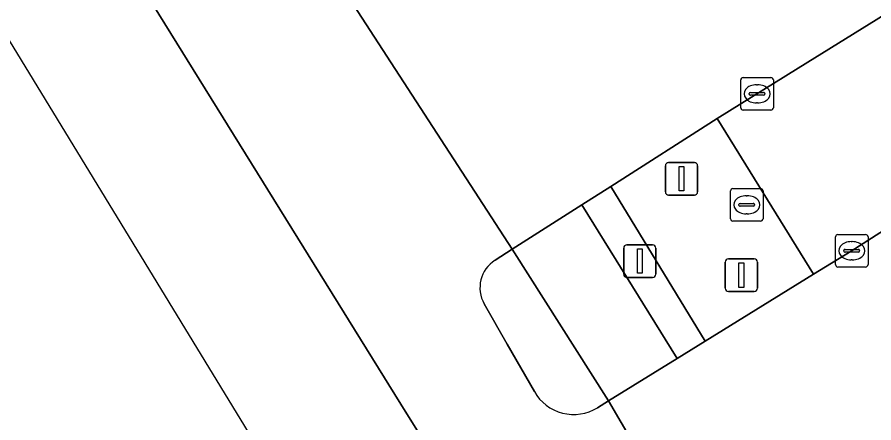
# Model space of a CAD drawing. Extents: x 157767 to 159172, y 387839 to 389425.
# Drawn here: x 158204.44 to 158230.77, y 388220.34 to 388232.81 of the extents above; entities that cross this region are included whole.
import ezdxf

# ---------------------------------------------------------------- set-up
doc = ezdxf.new("R2010")
doc.units = 0
for name, color, linetype in [('IMGEO_Berm_groen', 7, 'Continuous'), ('IMGEO_Fietspad_open', 7, 'Continuous'), ('IMGEO_Kolk', 7, 'Continuous'), ('IMGEO_Lichtmast', 7, 'Continuous'), ('IMGEO_Rijbaan_lokaal_gesloten', 7, 'Continuous'), ('IMGEO_Rijbaan_regionaal_gesloten', 7, 'Continuous'), ('IMGEO_Rioolput', 7, 'Continuous'), ('IMGEO_Verkeerseiland_open', 7, 'Continuous'), ('IMGEO_Verkeersregelinstallatiepaal', 7, 'Continuous'), ('IMGEO_Voetpad_open', 7, 'Continuous')]:
    doc.layers.add(name, color=color, linetype=linetype)

msp = doc.modelspace()

# ---------------------------------------------------------------- linework, layer by layer
at = {"layer": 'IMGEO_Berm_groen'}
msp.add_lwpolyline([(158254.243, 388240.849), (158256.361, 388242.184), (158253.486, 388246.832), (158252.21, 388246.033), (158241.948, 388239.696), (158233.827, 388234.591), (158228.439, 388231.238), (158225.956, 388229.686), (158228.915, 388224.902), (158230.073, 388225.616), (158238.633, 388231.098), (158245.553, 388235.376)], close=True, dxfattribs=at)
at = {"layer": 'IMGEO_Fietspad_open'}
msp.add_lwpolyline([(158222.611, 388221.012), (158224.726, 388222.317), (158221.791, 388227.034), (158219.655, 388225.675)], close=True, dxfattribs=at)
at = {"layer": 'IMGEO_Kolk'}
for p, q in [((158226.752, 388230.949), (158227.604, 388230.949)), ((158226.677, 388230.023), (158226.677, 388230.875)), ((158227.165, 388230.729), (158227.19, 388230.729)), ((158227.678, 388230.875), (158227.678, 388230.023)), ((158226.936, 388230.443), (158226.936, 388230.455)), ((158227.374, 388230.406), (158226.976, 388230.406)), ((158226.979, 388230.492), (158227.377, 388230.492)), ((158227.42, 388230.455), (158227.42, 388230.443)), ((158227.188, 388230.169), (158227.163, 388230.169)), ((158227.604, 388229.949), (158226.752, 388229.949)), ((158229.587, 388225.2), (158229.587, 388226.052)), ((158229.662, 388226.126), (158230.514, 388226.126)), ((158230.588, 388226.052), (158230.588, 388225.2)), ((158229.889, 388225.669), (158230.287, 388225.669)), ((158230.075, 388225.906), (158230.1, 388225.906)), ((158229.846, 388225.62), (158229.846, 388225.632)), ((158230.284, 388225.583), (158229.886, 388225.583)), ((158230.33, 388225.632), (158230.33, 388225.62)), ((158230.514, 388225.126), (158229.662, 388225.126)), ((158230.098, 388225.346), (158230.073, 388225.346))]:
    msp.add_line(p, q, dxfattribs=at)
for points in [[(158226.752, 388230.949), (158227.604, 388230.949)], [(158226.677, 388230.023), (158226.677, 388230.875)], [(158227.678, 388230.875), (158227.678, 388230.023)], [(158227.604, 388229.949), (158226.752, 388229.949)], [(158229.587, 388225.2), (158229.587, 388226.052)], [(158229.662, 388226.126), (158230.514, 388226.126)], [(158230.588, 388226.052), (158230.588, 388225.2)], [(158230.514, 388225.126), (158229.662, 388225.126)]]:
    msp.add_lwpolyline(points, dxfattribs=at)
for centre, radius, start, end in [((158226.754, 388230.873), 0.0765, 91.552, 178.448), ((158226.754, 388230.873), 0.0765, 91.552, 178.448), ((158227.602, 388230.873), 0.0765, 1.552, 88.448), ((158227.602, 388230.873), 0.0765, 1.552, 88.448), ((158226.976, 388230.452), 0.0403, 85.8775, 175.7526), ((158226.973, 388230.442), 0.0366, 178.938, 274.7102), ((158227.377, 388230.449), 0.043, 264.8664, 352.4533), ((158227.381, 388230.454), 0.0386, 1.7309, 96.639), ((158226.754, 388230.025), 0.0765, 181.552, 268.448), ((158226.754, 388230.025), 0.0765, 181.552, 268.448), ((158227.602, 388230.025), 0.0765, 271.552, 358.448), ((158227.602, 388230.025), 0.0765, 271.552, 358.448), ((158229.664, 388226.05), 0.0765, 91.552, 178.448), ((158229.664, 388226.05), 0.0765, 91.552, 178.448), ((158230.512, 388226.05), 0.0765, 1.552, 88.448), ((158230.512, 388226.05), 0.0765, 1.552, 88.448), ((158229.886, 388225.629), 0.0403, 85.8775, 175.7526), ((158230.291, 388225.631), 0.0386, 1.7309, 96.639), ((158229.883, 388225.619), 0.0366, 178.938, 274.7102), ((158230.287, 388225.626), 0.043, 264.8664, 352.4533), ((158229.664, 388225.202), 0.0765, 181.552, 268.448), ((158229.664, 388225.202), 0.0765, 181.552, 268.448), ((158230.512, 388225.202), 0.0765, 271.552, 358.448), ((158230.512, 388225.202), 0.0765, 271.552, 358.448)]:
    msp.add_arc(centre, radius, start, end, dxfattribs=at)
for centre, major_axis, ratio, start_param, end_param in [((158227.164, 388230.449), (-0.387, 0.002), 0.722429, 4.712389, 7.853982), ((158227.189, 388230.449), (-0.39, 0.002), 0.717154, 1.570796, 4.712389), ((158230.074, 388225.626), (-0.387, 0.002), 0.722429, 4.712389, 7.853982), ((158230.099, 388225.626), (-0.39, 0.002), 0.717154, 1.570796, 4.712389)]:
    msp.add_ellipse(centre, major_axis=major_axis, ratio=ratio, start_param=start_param, end_param=end_param, dxfattribs=at)
at = {"layer": 'IMGEO_Lichtmast'}
for p, q in [((158223.079, 388224.909), (158223.079, 388225.709)), ((158223.079, 388225.709), (158223.079, 388224.909)), ((158223.179, 388225.809), (158223.969, 388225.809)), ((158223.969, 388225.809), (158223.179, 388225.809)), ((158224.069, 388225.709), (158224.069, 388224.909)), ((158224.069, 388224.909), (158224.069, 388225.709)), ((158223.969, 388224.809), (158223.179, 388224.809)), ((158223.179, 388224.809), (158223.969, 388224.809))]:
    msp.add_line(p, q, dxfattribs=at)
msp.add_lwpolyline([(158223.499, 388225.684), (158223.649, 388225.684), (158223.649, 388224.934), (158223.499, 388224.934), (158223.499, 388225.684)], dxfattribs=at)
for centre, start, end in [((158223.179, 388225.709), 90, 180), ((158223.179, 388225.709), 90, 180), ((158223.969, 388225.709), 0, 90), ((158223.969, 388225.709), 360, 90), ((158223.179, 388224.909), 180, 270), ((158223.179, 388224.909), 180, 270), ((158223.969, 388224.909), 270, 0), ((158223.969, 388224.909), 270, 0)]:
    msp.add_arc(centre, 0.1, start, end, dxfattribs=at)
at = {"layer": 'IMGEO_Rijbaan_lokaal_gesloten'}
for points in [[(158214.777, 388233.188), (158219.655, 388225.675), (158221.791, 388227.034), (158222.686, 388227.604), (158225.956, 388229.686), (158228.439, 388231.238), (158233.827, 388234.591), (158241.948, 388239.696), (158252.21, 388246.033), (158253.486, 388246.832), (158258.547, 388250), (158260.49, 388251.216), (158270.632, 388257.554), (158279.411, 388263.075), (158289.832, 388269.56), (158301.132, 388276.553), (158311.051, 388282.809), (158318.918, 388287.723), (158320.427, 388288.517), (158344.078, 388303.351), (158344.366, 388303.567), (158346.538, 388304.917), (158349.427, 388306.68)], [(158326.908, 388286.149), (158325.945, 388285.55), (158323.39, 388283.962), (158320.172, 388281.961), (158311.965, 388276.829), (158301.424, 388270.224), (158292.876, 388264.893), (158285.85, 388260.547), (158277.711, 388255.433), (158269.832, 388250.589), (158268.881, 388250), (158261.994, 388245.734), (158256.361, 388242.184), (158254.243, 388240.849), (158245.553, 388235.376), (158238.633, 388231.098), (158230.073, 388225.616), (158228.915, 388224.902), (158225.581, 388222.844), (158224.726, 388222.317), (158222.611, 388221.012), (158228.422, 388211.077), (158228.678, 388212.844)]]:
    msp.add_lwpolyline(points, dxfattribs=at)
at = {"layer": 'IMGEO_Rijbaan_regionaal_gesloten'}
msp.add_lwpolyline([(158226.486, 388195.55), (158227.894, 388196.396), (158230.649, 388198.051), (158225.724, 388205.747), (158216.412, 388220.619), (158207.732, 388234.609), (158206.359, 388238.048), (158205.721, 388238.889), (158203.673, 388242.215), (158200.59, 388240.362), (158199.528, 388239.724), (158212.158, 388219.028)], close=True, dxfattribs=at)
for points in [[(158206.359, 388238.048), (158207.732, 388234.609), (158216.412, 388220.619), (158225.724, 388205.747), (158230.649, 388198.051), (158232.992, 388199.459), (158230.91, 388202.899), (158230.301, 388203.904), (158230.192, 388204.084)], [(158219.125, 388225.337), (158219.655, 388225.675), (158214.777, 388233.188), (158212.841, 388233.586)], [(158220.333, 388221.296), (158219.5, 388222.755), (158218.793, 388223.993)], [(158222.611, 388221.012), (158222.271, 388220.802)], [(158228.422, 388211.077), (158222.611, 388221.012)]]:
    msp.add_lwpolyline(points, dxfattribs=at)
for centre, radius, start, end in [((158219.664, 388224.491), 1.003, 122.5075, 209.7412), ((158221.541, 388221.986), 1.391, 209.7258, 301.6737)]:
    msp.add_arc(centre, radius, start, end, dxfattribs=at)
at = {"layer": 'IMGEO_Rioolput'}
for p, q in [((158226.435, 388227.538), (158227.287, 388227.538)), ((158226.36, 388226.612), (158226.36, 388227.464)), ((158226.848, 388227.318), (158226.873, 388227.318)), ((158227.361, 388227.464), (158227.361, 388226.612)), ((158226.619, 388227.032), (158226.619, 388227.044)), ((158227.057, 388226.995), (158226.659, 388226.995)), ((158226.662, 388227.081), (158227.06, 388227.081)), ((158227.103, 388227.044), (158227.103, 388227.032)), ((158226.871, 388226.758), (158226.846, 388226.758)), ((158227.287, 388226.538), (158226.435, 388226.538))]:
    msp.add_line(p, q, dxfattribs=at)
for points in [[(158226.435, 388227.538), (158227.287, 388227.538)], [(158226.36, 388226.612), (158226.36, 388227.464)], [(158227.361, 388227.464), (158227.361, 388226.612)], [(158227.287, 388226.538), (158226.435, 388226.538)]]:
    msp.add_lwpolyline(points, dxfattribs=at)
for centre, radius, start, end in [((158226.437, 388227.462), 0.0765, 91.552, 178.448), ((158226.437, 388227.462), 0.0765, 91.552, 178.448), ((158227.285, 388227.462), 0.0765, 1.552, 88.448), ((158227.285, 388227.462), 0.0765, 1.552, 88.448), ((158226.659, 388227.041), 0.0403, 85.8775, 175.7526), ((158226.656, 388227.031), 0.0366, 178.938, 274.7102), ((158227.06, 388227.038), 0.043, 264.8664, 352.4533), ((158227.064, 388227.043), 0.0386, 1.7309, 96.639), ((158226.437, 388226.614), 0.0765, 181.552, 268.448), ((158226.437, 388226.614), 0.0765, 181.552, 268.448), ((158227.285, 388226.614), 0.0765, 271.552, 358.448), ((158227.285, 388226.614), 0.0765, 271.552, 358.448)]:
    msp.add_arc(centre, radius, start, end, dxfattribs=at)
for centre, major_axis, ratio, start_param, end_param in [((158226.847, 388227.038), (-0.387, 0.002), 0.722429, 4.712389, 7.853982), ((158226.872, 388227.038), (-0.39, 0.002), 0.717154, 1.570796, 4.712389)]:
    msp.add_ellipse(centre, major_axis=major_axis, ratio=ratio, start_param=start_param, end_param=end_param, dxfattribs=at)
at = {"layer": 'IMGEO_Verkeerseiland_open'}
msp.add_lwpolyline([(158221.791, 388227.034), (158224.726, 388222.317), (158225.581, 388222.844), (158222.686, 388227.604)], close=True, dxfattribs=at)
for points in [[(158222.271, 388220.802), (158222.611, 388221.012), (158219.655, 388225.675), (158219.125, 388225.337)], [(158218.793, 388223.993), (158219.5, 388222.755), (158220.333, 388221.296)]]:
    msp.add_lwpolyline(points, dxfattribs=at)
for centre, radius, start, end in [((158219.664, 388224.491), 1.003, 122.5075, 209.7412), ((158221.541, 388221.986), 1.391, 209.7258, 301.6737)]:
    msp.add_arc(centre, radius, start, end, dxfattribs=at)
at = {"layer": 'IMGEO_Verkeersregelinstallatiepaal'}
for p, q in [((158224.46, 388228.338), (158225.25, 388228.338)), ((158225.25, 388228.338), (158224.46, 388228.338)), ((158224.36, 388227.438), (158224.36, 388228.238)), ((158224.36, 388228.238), (158224.36, 388227.438)), ((158225.35, 388228.238), (158225.35, 388227.438)), ((158225.35, 388227.438), (158225.35, 388228.238)), ((158225.25, 388227.338), (158224.46, 388227.338)), ((158224.46, 388227.338), (158225.25, 388227.338)), ((158226.202, 388224.476), (158226.202, 388225.276)), ((158226.202, 388225.276), (158226.202, 388224.476)), ((158226.302, 388225.376), (158227.092, 388225.376)), ((158227.092, 388225.376), (158226.302, 388225.376)), ((158227.192, 388225.276), (158227.192, 388224.476)), ((158227.192, 388224.476), (158227.192, 388225.276)), ((158227.092, 388224.376), (158226.302, 388224.376)), ((158226.302, 388224.376), (158227.092, 388224.376))]:
    msp.add_line(p, q, dxfattribs=at)
for points in [[(158224.78, 388228.213), (158224.93, 388228.213), (158224.93, 388227.463), (158224.78, 388227.463), (158224.78, 388228.213)], [(158226.622, 388225.251), (158226.772, 388225.251), (158226.772, 388224.501), (158226.622, 388224.501), (158226.622, 388225.251)]]:
    msp.add_lwpolyline(points, dxfattribs=at)
for centre, start, end in [((158224.46, 388228.238), 90, 180), ((158224.46, 388228.238), 90, 180), ((158225.25, 388228.238), 0, 90), ((158225.25, 388228.238), 360, 90), ((158224.46, 388227.438), 180, 270), ((158224.46, 388227.438), 180, 270), ((158225.25, 388227.438), 270, 0), ((158225.25, 388227.438), 270, 0), ((158226.302, 388225.276), 90, 180), ((158226.302, 388225.276), 90, 180), ((158227.092, 388225.276), 0, 90), ((158227.092, 388225.276), 360, 90), ((158226.302, 388224.476), 180, 270), ((158226.302, 388224.476), 180, 270), ((158227.092, 388224.476), 270, 0), ((158227.092, 388224.476), 270, 0)]:
    msp.add_arc(centre, 0.1, start, end, dxfattribs=at)
at = {"layer": 'IMGEO_Voetpad_open'}
msp.add_lwpolyline([(158225.581, 388222.844), (158228.915, 388224.902), (158225.956, 388229.686), (158222.686, 388227.604)], close=True, dxfattribs=at)

doc.saveas('drawing.dxf')
